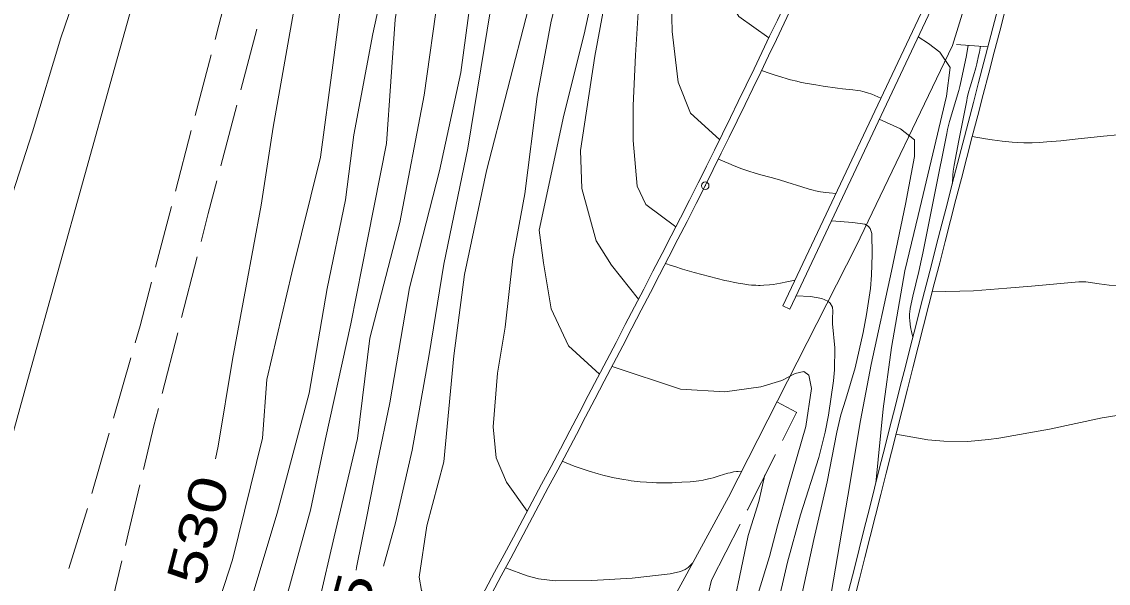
# Model space of a CAD drawing. Extents: x 2361284 to 2366480, y 6976556 to 6985346.
# Drawn here: x 2364995.7 to 2365134.5, y 6979935.6 to 6980007.3 of the extents above; entities that cross this region are included whole.
import ezdxf
from ezdxf.enums import TextEntityAlignment as Align

# ---------------------------------------------------------------- set-up
doc = ezdxf.new("R2010")
doc.units = 0
doc.header["$LTSCALE"] = 1.9
doc.header["$PDMODE"] = 32
doc.header["$PDSIZE"] = 0.95
for name, color, linetype, lineweight in [('12', 7, 'Continuous', 13), ('13', 7, 'Continuous', 13), ('24', 7, 'Continuous', 13), ('3', 7, 'Continuous', 13), ('6', 7, 'Continuous', 13)]:
    doc.layers.add(name, color=color, linetype=linetype, lineweight=lineweight)

msp = doc.modelspace()

# ---------------------------------------------------------------- linework, layer by layer
at = {"layer": '12'}
for points in [[(2365083.668, 6980140.84), (2365083.003, 6980138.213), (2365081.624, 6980133.87), (2365079.965, 6980128.513), (2365078.073, 6980122.396), (2365075.952, 6980115.185), (2365073.566, 6980106.201), (2365071.196, 6980096.769), (2365069.093, 6980084.418), (2365067.037, 6980074.598), (2365064.536, 6980063.103), (2365062.822, 6980052.987), (2365061.121, 6980045.72), (2365058.5, 6980035.355), (2365055.144, 6980022.261), (2365053.088, 6980010.332), (2365051.787, 6980000.818), (2365049.096, 6979988.252), (2365045.238, 6979973.305), (2365042.738, 6979958.63), (2365041.16, 6979951.075), (2365039.816, 6979944.132), (2365038.498, 6979937.619), (2365038.431, 6979937.298)], [(2365098.568, 6980135.681), (2365098.095, 6980132.846), (2365096.537, 6980127.21), (2365094.74, 6980120.704), (2365092.046, 6980108.457), (2365088.872, 6980093.157), (2365084.418, 6980074.613), (2365078.689, 6980050.227), (2365075.213, 6980030.873), (2365070.953, 6980013.912), (2365068.918, 6980002.882), (2365067.094, 6979990.843), (2365067.269, 6979986.016), (2365069.102, 6979979.333), (2365071.022, 6979976.22), (2365074.493, 6979971.893)], [(2365052.143, 6980104.347), (2365049.761, 6980095.065), (2365048.009, 6980087.877), (2365045.981, 6980078.238), (2365044.007, 6980068.099), (2365041.874, 6980058.968), (2365039.991, 6980048.869), (2365036.712, 6980036.048), (2365034.363, 6980027.525), (2365032.187, 6980017.663), (2365030.71, 6980009.929), (2365027.833, 6979993.81), (2365026.317, 6979983.856), (2365024.367, 6979973.316), (2365022.674, 6979964.19), (2365020.809, 6979953.112), (2365020.494, 6979951.509)], [(2365021.691, 6980043.414), (2365017.458, 6980037.375), (2365013.845, 6980033.47), (2365011.673, 6980030.404), (2365010.669, 6980028.823), (2365009.269, 6980026.39), (2365007.418, 6980022.597), (2365004.206, 6980014.947), (2365002.728, 6980011.086), (2365000.733, 6980005.214), (2364997.136, 6979993.248), (2364986.089, 6979959.192), (2364984.634, 6979954.441), (2364984.088, 6979952.012), (2364983.529, 6979947.902), (2364983.301, 6979945.152), (2364982.996, 6979939.641)], [(2365118.149, 6980004.15), (2365118.009, 6980003.406), (2365117.908, 6980002.912), (2365117.69, 6980001.926), (2365117.559, 6980001.4), (2365117.259, 6980000.356), (2365116.834, 6979998.972), (2365116.635, 6979998.277), (2365116.46, 6979997.576), (2365116.385, 6979997.222), (2365115.393, 6979992.143), (2365114.783, 6979988.977), (2365114.739, 6979988.72), (2365114.673, 6979988.204), (2365114.626, 6979987.685), (2365114.556, 6979986.645)], [(2365135.674, 6979992.865), (2365133.857, 6979992.677), (2365130.225, 6979992.28), (2365128.41, 6979992.095), (2365126.594, 6979991.936), (2365125.686, 6979991.87), (2365124.732, 6979991.829), (2365124.096, 6979991.825), (2365123.672, 6979991.832), (2365122.824, 6979991.869), (2365122.188, 6979991.914), (2365121.764, 6979991.951), (2365120.916, 6979992.042), (2365119.643, 6979992.213), (2365118.795, 6979992.345), (2365117.099, 6979992.639)], [(2365094.492, 6979974.323), (2365093.864, 6979974.165), (2365093.444, 6979974.074), (2365092.596, 6979973.915), (2365091.668, 6979973.768), (2365091.202, 6979973.71), (2365090.503, 6979973.65), (2365090.038, 6979973.634), (2365089.805, 6979973.634), (2365089.458, 6979973.645), (2365088.909, 6979973.684), (2365088.544, 6979973.721), (2365087.815, 6979973.816), (2365087.451, 6979973.873), (2365086.723, 6979974.006), (2365085.998, 6979974.159), (2365085.514, 6979974.27), (2365084.55, 6979974.509), (2365082.564, 6979975.029), (2365081.579, 6979975.298), (2365080.113, 6979975.726), (2365079.141, 6979976.033), (2365078.656, 6979976.194), (2365077.931, 6979976.446)], [(2365093.494, 6979938.302), (2365095.147, 6979944.348), (2365097.487, 6979951.681), (2365098.304, 6979954.907), (2365098.735, 6979957.079), (2365099.384, 6979961.469), (2365099.514, 6979962.863), (2365099.545, 6979965.651), (2365099.255, 6979968.718), (2365099.267, 6979969.424), (2365099.316, 6979970.368), (2365099.255, 6979970.838), (2365098.968, 6979971.35), (2365098.652, 6979971.611), (2365097.894, 6979971.955), (2365096.442, 6979972.212), (2365094.601, 6979972.304)], [(2365093.494, 6979938.302), (2365092.064, 6979932.047), (2365091.418, 6979929.199), (2365090.145, 6979923.499), (2365089.982, 6979922.716), (2365089.883, 6979922.193), (2365089.701, 6979921.142), (2365089.531, 6979920.089), (2365089.304, 6979918.686), (2365089.183, 6979917.985), (2365088.983, 6979916.938), (2365088.872, 6979916.417)]]:
    msp.add_lwpolyline(points, dxfattribs=at)
at = {"layer": '13'}
for points in [[(2365086.172, 6980140.434), (2365085.46, 6980137.457), (2365084.525, 6980134.898), (2365082.85, 6980130.17), (2365080.31, 6980121.747), (2365078.105, 6980112.736), (2365075.116, 6980101.056), (2365072.33, 6980085.818), (2365069.248, 6980071.288), (2365066.237, 6980057.769), (2365062.942, 6980041.477), (2365059.252, 6980026.711), (2365055.592, 6980008.786), (2365052.72, 6979991.137), (2365049.64, 6979976.347), (2365047.779, 6979964.799), (2365045.605, 6979952.607), (2365043.463, 6979943.327), (2365041.926, 6979937.822)], [(2365089.469, 6980138.665), (2365088.384, 6980135.014), (2365087.322, 6980132.033), (2365084.073, 6980120.363), (2365081.533, 6980109.817), (2365079.305, 6980098.016), (2365077.035, 6980087.493), (2365073.203, 6980072.876), (2365068.483, 6980052.81), (2365064.785, 6980036.945), (2365063.024, 6980023.387), (2365060.431, 6980009.002), (2365055.078, 6979988.259), (2365052.292, 6979975.022), (2365050.931, 6979964.629), (2365049.629, 6979951.116), (2365047.467, 6979942.965), (2365046.499, 6979936.415), (2365046.783, 6979934.691), (2365048.906, 6979931.487), (2365052.163, 6979929.679)], [(2365091.966, 6980137.899), (2365091.316, 6980134.842), (2365090.203, 6980130.88), (2365088.22, 6980122.832), (2365086.731, 6980115.318), (2365085.075, 6980106.431), (2365082.609, 6980095.498), (2365080.531, 6980083.716), (2365077.922, 6980072.001), (2365073.842, 6980057.162), (2365071.359, 6980044.886), (2365068.236, 6980029.497), (2365066.044, 6980018.085), (2365063.347, 6980007.339), (2365061.538, 6979997.731), (2365059.996, 6979985.317), (2365058.445, 6979977.021), (2365057.467, 6979968.321), (2365056.483, 6979962.431), (2365055.928, 6979955.576), (2365056.306, 6979951.629), (2365057.645, 6979948.522), (2365060.291, 6979944.827)], [(2365094.313, 6980137.221), (2365093.584, 6980133.924), (2365092.839, 6980130.325), (2365090.946, 6980121.148), (2365089.067, 6980110.479), (2365086.876, 6980096.948), (2365084.889, 6980088.168), (2365080.811, 6980072.158), (2365077.977, 6980058.871), (2365074.097, 6980043.022), (2365071.62, 6980031.149), (2365070.128, 6980017.623), (2365067.542, 6980005.709), (2365064.96, 6979995.363), (2365061.8, 6979980.674), (2365062.36, 6979976.498), (2365063.325, 6979970.657), (2365065.57, 6979965.918), (2365069.514, 6979962.325)], [(2365102.562, 6980134.259), (2365101.813, 6980132.031), (2365100.931, 6980129.062), (2365099.381, 6980123.818), (2365095.42, 6980109.129), (2365092.4, 6980097.601), (2365090.366, 6980088.55), (2365088.182, 6980078.439), (2365085.811, 6980065.836), (2365082.802, 6980049.976), (2365081.313, 6980041.402), (2365077.2, 6980025.992), (2365074.721, 6980013.248), (2365074.097, 6980003.022), (2365073.818, 6979996.588), (2365073.791, 6979992.117), (2365074.326, 6979986.312), (2365075.419, 6979983.963), (2365079.237, 6979981.099)], [(2365104.245, 6980133.915), (2365104.106, 6980131.683), (2365103.109, 6980127.143), (2365100.591, 6980117.47), (2365098.84, 6980108.072), (2365096.392, 6980095.209), (2365095.25, 6980089.147), (2365093.064, 6980078.205), (2365088.757, 6980062.054), (2365086.657, 6980051.593), (2365084.734, 6980041.404), (2365082.454, 6980030.852), (2365080.15, 6980020.679), (2365078.631, 6980013.205), (2365078.78, 6980006.016), (2365079.194, 6980002.4), (2365079.551, 6979999.552), (2365081.129, 6979995.607), (2365084.831, 6979992.232)], [(2365108.362, 6980132.163), (2365107.46, 6980128.134), (2365105.773, 6980122.569), (2365101.044, 6980103.522), (2365097.671, 6980089.09), (2365093.057, 6980069.466), (2365089.096, 6980051.716), (2365086.304, 6980033.999), (2365084.654, 6980020.302), (2365084.476, 6980014.89), (2365085.464, 6980010.91), (2365087.312, 6980007.937), (2365091.128, 6980005.214)], [(2365058.249, 6980090.106), (2365055.548, 6980076.548), (2365052.665, 6980062.18), (2365050.39, 6980053.048), (2365047.514, 6980039.99), (2365045.957, 6980030.275), (2365043.454, 6980018.99), (2365040.561, 6980005.753), (2365038.163, 6979992.828), (2365037.102, 6979984.569), (2365034.759, 6979973.235), (2365032.426, 6979959.892), (2365028.371, 6979944.573), (2365024.851, 6979932.948), (2365020.562, 6979919.198), (2365017.248, 6979909.075), (2365009.112, 6979891.858), (2365004.165, 6979880.929), (2364997.291, 6979867.643), (2364991.252, 6979851.665), (2364983.973, 6979834.755), (2364980.58, 6979825.532)], [(2365062.383, 6980090.755), (2365059.259, 6980077.484), (2365056.19, 6980063.784), (2365053.014, 6980050.713), (2365049.88, 6980040.463), (2365045.643, 6980021.231), (2365043.413, 6980007.56), (2365042.303, 6979991.738), (2365039.928, 6979979.686), (2365037.772, 6979968.734), (2365034.522, 6979954.072), (2365032.608, 6979944.973), (2365029.233, 6979932.76), (2365025.948, 6979922.739), (2365021.545, 6979909.426), (2365015.834, 6979894.762), (2365011.278, 6979884.957), (2365004.862, 6979870.696), (2365001.257, 6979861.761), (2364999.053, 6979852.639), (2364998.191, 6979847.621), (2364997.76, 6979844.587), (2364997.294, 6979840.002), (2364999.184, 6979835.72)], [(2365053.945, 6980088.444), (2365051.259, 6980078.458), (2365048.061, 6980065.537), (2365044.555, 6980049.393), (2365041.816, 6980035.596), (2365039.394, 6980024.363), (2365037.138, 6980014.46), (2365035.468, 6980001.754), (2365033.87, 6979990.007), (2365030.249, 6979975.252), (2365027.058, 6979961.631), (2365026.489, 6979954.156), (2365022.637, 6979938.628), (2365015.885, 6979917.763), (2365008.65, 6979901.544), (2365000.934, 6979887.319), (2364994.434, 6979874.686), (2364989.231, 6979865.516), (2364984.562, 6979853.731), (2364979.358, 6979843.612), (2364976.013, 6979834.669), (2364973.636, 6979826.996)], [(2365066.377, 6980088.242), (2365064.087, 6980074.6), (2365061.154, 6980062.291), (2365058.182, 6980048.822), (2365054.543, 6980036.107), (2365050.798, 6980021.78), (2365048.95, 6980010.983), (2365047.134, 6979997.924), (2365044.029, 6979981.655), (2365040.19, 6979966.886), (2365038.632, 6979954.081), (2365035.641, 6979941.562), (2365033.739, 6979933.303), (2365030.241, 6979922.47), (2365025.316, 6979910.332), (2365022.869, 6979903.698), (2365018.691, 6979892.929), (2365016.22, 6979884.594), (2365015.451, 6979879.256), (2365015.086, 6979874.563), (2365017.306, 6979867.163)], [(2365110.187, 6980005.365), (2365111.496, 6980004.497), (2365112.966, 6980003.381), (2365114.265, 6980001.453), (2365113.79, 6979997.778), (2365112.059, 6979990.441), (2365110.174, 6979982.574), (2365108.491, 6979975.486), (2365106.774, 6979965.7), (2365105.739, 6979957.87), (2365104.779, 6979948.4)], [(2365116.578, 6980004.255), (2365116.305, 6980002.757), (2365116.109, 6980001.761), (2365115.681, 6979999.776), (2365115.497, 6979999.02), (2365115.363, 6979998.518), (2365115.077, 6979997.52), (2365114.482, 6979995.531), (2365114.202, 6979994.532), (2365113.953, 6979993.525), (2365113.845, 6979993.018), (2365112.327, 6979985.404), (2365110.8, 6979977.758), (2365110.635, 6979976.967), (2365110.277, 6979975.391), (2365109.528, 6979972.247), (2365109.187, 6979970.673), (2365109.125, 6979970.273), (2365109.102, 6979970.004), (2365109.094, 6979969.824), (2365109.096, 6979969.462), (2365109.111, 6979969.19), (2365109.17, 6979968.645), (2365109.261, 6979968.099), (2365109.335, 6979967.736), (2365109.502, 6979967.015)], [(2365105.432, 6979997.518), (2365104.675, 6979997.864), (2365104.293, 6979998.022), (2365103.711, 6979998.228), (2365103.316, 6979998.339), (2365103.116, 6979998.386), (2365102.813, 6979998.443), (2365102.49, 6979998.491), (2365101.842, 6979998.572), (2365100.546, 6979998.712), (2365099.899, 6979998.796), (2365098.058, 6979999.068), (2365097.139, 6979999.213), (2365095.763, 6979999.456), (2365095.132, 6979999.585), (2365094.713, 6979999.679), (2365093.88, 6979999.887), (2365093.467, 6979999.999), (2365092.643, 6980000.24), (2365091.824, 6980000.499), (2365091.28, 6980000.681), (2365090.197, 6980001.064)], [(2365105.227, 6979994.826), (2365107.939, 6979993.612), (2365109.732, 6979992.219), (2365109.723, 6979990.069), (2365108.58, 6979984.019), (2365106.771, 6979975.47), (2365104.185, 6979963.555), (2365102.843, 6979956.392), (2365101.204, 6979946.736), (2365099.386, 6979936.048), (2365098.533, 6979931.059), (2365098.316, 6979927.637), (2365098.79, 6979924.102)], [(2365099.707, 6979985.374), (2365098.832, 6979985.435), (2365098.395, 6979985.478), (2365097.742, 6979985.566), (2365097.309, 6979985.646), (2365097.094, 6979985.693), (2365096.773, 6979985.776), (2365096.291, 6979985.915), (2365095.335, 6979986.207), (2365093.441, 6979986.809), (2365092.49, 6979987.095), (2365091.405, 6979987.394), (2365089.954, 6979987.785), (2365089.232, 6979987.994), (2365088.715, 6979988.156), (2365087.691, 6979988.509), (2365086.68, 6979988.897), (2365086.011, 6979989.171), (2365084.685, 6979989.751)], [(2365100.957, 6979959.124), (2365102.149, 6979963.095), (2365103.171, 6979967.639), (2365103.604, 6979969.93), (2365104.093, 6979973.26), (2365104.246, 6979974.936), (2365104.331, 6979977.567), (2365104.286, 6979980.248), (2365104.051, 6979980.904), (2365103.821, 6979981.179), (2365103.375, 6979981.439), (2365101.842, 6979981.654), (2365099.12, 6979981.878)], [(2365147.191, 6979973.664), (2365143.521, 6979973.679), (2365139.622, 6979973.432), (2365134.59, 6979973.674), (2365133.297, 6979973.845), (2365131.577, 6979974.097), (2365130.716, 6979974.108), (2365124.652, 6979973.54), (2365121.504, 6979973.28), (2365117.256, 6979972.949), (2365111.977, 6979972.799)], [(2365092.24, 6979942.96), (2365093.633, 6979947.954), (2365095.829, 6979955.645), (2365096.564, 6979960.482), (2365096.217, 6979962.199), (2365095.593, 6979962.643), (2365094.495, 6979962.403), (2365092.804, 6979961.506), (2365090.111, 6979960.701), (2365085.507, 6979960.047), (2365079.863, 6979960.413), (2365071.105, 6979963.29)], [(2365100.957, 6979959.124), (2365100.335, 6979957.139), (2365099.827, 6979954.893), (2365098.567, 6979948.581), (2365096.868, 6979941.194), (2365094.692, 6979931.232), (2365093.801, 6979924.954), (2365092.211, 6979915.459), (2365091.105, 6979909.867), (2365090.327, 6979905.369), (2365090.187, 6979902.209), (2365090.65, 6979899.813), (2365092.441, 6979898.68)], [(2365143.258, 6979958.207), (2365141.649, 6979958.082), (2365139.283, 6979957.619), (2365133.681, 6979956.726), (2365126.974, 6979955.301), (2365120.466, 6979954.149), (2365119.147, 6979953.959), (2365116.509, 6979953.732), (2365113.456, 6979953.745), (2365111.42, 6979953.928), (2365107.349, 6979954.654)], [(2365087.663, 6979949.927), (2365087.205, 6979949.9), (2365086.977, 6979949.877), (2365086.634, 6979949.827), (2365086.195, 6979949.738), (2365085.906, 6979949.667), (2365085.334, 6979949.506), (2365084.767, 6979949.33), (2365084.01, 6979949.097), (2365083.628, 6979948.99), (2365083.049, 6979948.854), (2365082.754, 6979948.8), (2365082.203, 6979948.717), (2365081.836, 6979948.669), (2365081.102, 6979948.589), (2365080, 6979948.505), (2365079.266, 6979948.47), (2365078.776, 6979948.455), (2365077.797, 6979948.443), (2365076.771, 6979948.456), (2365076.257, 6979948.473), (2365075.488, 6979948.514), (2365074.718, 6979948.574), (2365074.333, 6979948.612), (2365073.564, 6979948.705), (2365073.179, 6979948.76), (2365072.602, 6979948.854), (2365071.401, 6979949.086), (2365070.807, 6979949.217), (2365069.922, 6979949.432), (2365069.337, 6979949.587), (2365068.176, 6979949.929), (2365067.026, 6979950.311), (2365066.264, 6979950.589), (2365065.758, 6979950.784), (2365064.75, 6979951.199)], [(2365090.628, 6979949.445), (2365089.85, 6979946.068), (2365088.502, 6979941.705), (2365087.362, 6979936.384), (2365085.965, 6979929.75), (2365084.211, 6979921.723), (2365082.193, 6979914.153), (2365080.139, 6979906.233), (2365078.675, 6979899.249), (2365075.921, 6979887.062), (2365074.138, 6979877.744), (2365073.418, 6979869.298), (2365072.438, 6979860.967), (2365071.504, 6979852.878), (2365071.283, 6979845.696), (2365071.582, 6979840.538), (2365072.527, 6979835.807), (2365074.75, 6979832.413), (2365075.72, 6979832.417)], [(2365092.24, 6979942.96), (2365091.197, 6979939.02), (2365088.754, 6979930.996), (2365085.586, 6979920.176), (2365083.077, 6979910.641), (2365081.673, 6979902.587), (2365081.062, 6979895.312), (2365079.782, 6979883.758), (2365077.819, 6979872.57), (2365078.148, 6979865.282), (2365077.913, 6979860.509), (2365078.039, 6979855.74), (2365080.369, 6979853.504), (2365081.157, 6979853.82)], [(2365081.424, 6979938.237), (2365080.827, 6979937.623), (2365080.462, 6979937.388), (2365079.835, 6979937.119), (2365078.538, 6979936.82), (2365073.672, 6979936.283), (2365068.545, 6979935.975), (2365063.866, 6979935.92), (2365061.704, 6979936.196), (2365060.29, 6979936.565), (2365057.509, 6979937.6)], [(2365083.806, 6979936), (2365083.431, 6979934.385), (2365081.881, 6979929.151), (2365080.803, 6979924.711), (2365078.98, 6979917.663), (2365077.264, 6979910.945), (2365075.802, 6979902.691), (2365073.865, 6979894.873), (2365071.679, 6979884.991), (2365069.387, 6979875.829), (2365068.9, 6979868.115), (2365068.025, 6979861.275), (2365067.06, 6979851.346), (2365066.891, 6979848.084), (2365066.007, 6979836.875), (2365065.572, 6979829.001), (2365066.073, 6979823.674), (2365068.607, 6979817.969), (2365071.372, 6979815.255)]]:
    msp.add_lwpolyline(points, dxfattribs=at)
at = {"layer": '24'}
msp.add_line((2365119.091, 6980004.079), (2365115.097, 6980004.361), dxfattribs=at)
at = {"layer": '3'}
for p, q in [((2365082.152, 6979986.791), (2365082.147, 6979986.781)), ((2365092.933, 6979971.008), (2365093.797, 6979970.596))]:
    msp.add_line(p, q, dxfattribs=at)
for points in [[(2365053.514, 6980150.563), (2365049.488, 6980138.356), (2365047.491, 6980132.248), (2365044.516, 6980123.08), (2365041.565, 6980113.905), (2365040.098, 6980109.314), (2365037.182, 6980100.126), (2365035.734, 6980095.529), (2365033.572, 6980088.63), (2365029.318, 6980075.001), (2365027.199, 6980068.184), (2365024.042, 6980057.952), (2365021.958, 6980051.125), (2365020.923, 6980047.709), (2365019.383, 6980042.582), (2365017.354, 6980035.739), (2365016.351, 6980032.314), (2365014.862, 6980027.172), (2365013.394, 6980022.023), (2365012.668, 6980019.447), (2365007.345, 6980000.439), (2365003.804, 6979987.765), (2364996.74, 6979962.413), (2364990.947, 6979941.587)], [(2365134.895, 6980063.039), (2365134.89, 6980063.042), (2365112.009, 6980011.472), (2365092.933, 6979971.008)], [(2365133.199, 6980056.866), (2365112.883, 6980011.071), (2365093.797, 6979970.596)], [(2365122.518, 6980032.783), (2365119.42, 6980020.002), (2365114.588, 6980004.267), (2365102.261, 6979978.647), (2365085.975, 6979946.611), (2365061.355, 6979901.295), (2365031.682, 6979847.789), (2365001.454, 6979793.648), (2364974.225, 6979745.067), (2364964.795, 6979726.137), (2364960.332, 6979715.804)]]:
    msp.add_lwpolyline(points, dxfattribs=at)
for centre, radius, start, end in [((2363721.869, 6980661.044), 1518.218, 333.63328, 339.19676), ((2363721.869, 6980661.044), 1519.178, 333.63328, 339.19676), ((2371230.665, 6978402.865), 6316.887, 164.76949, 166.37948), ((2371230.663, 6978402.865), 6317.845, 164.82771, 166.37948), ((2362668.363, 6981217.851), 2709.591, 329.52299, 332.97789), ((2362668.363, 6981217.851), 2710.551, 329.52299, 332.97789)]:
    msp.add_arc(centre, radius, start, end, dxfattribs=at)
msp.add_point((2365083.007, 6979986.355), dxfattribs=at)
at = {"layer": '6'}
for p, q in [((2365025.744, 6980006.312), (2365023.707, 6979998.571)), ((2365017.898, 6979995.326), (2365019.924, 6980003.066)), ((2365023.195, 6979996.636), (2365021.169, 6979988.897)), ((2365015.37, 6979985.652), (2365017.396, 6979993.391)), ((2365012.832, 6979975.977), (2365014.858, 6979983.717)), ((2365018.149, 6979977.287), (2365016.163, 6979969.538)), ((2365015.671, 6979967.603), (2365013.685, 6979959.854)), ((2365007.464, 6979956.706), (2365009.682, 6979964.396)), ((2365092.15, 6979958.76), (2365094.703, 6979957.415)), ((2365094.673, 6979957.425), (2365092.866, 6979953.857)), ((2365004.696, 6979947.088), (2365006.913, 6979954.78)), ((2365001.756, 6979937.53), (2365004.144, 6979945.163)), ((2365087.448, 6979943.155), (2365083.826, 6979936.02)), ((2365008.519, 6979938.484), (2365006.692, 6979930.695))]:
    msp.add_line(p, q, dxfattribs=at)
for points in [[(2365020.436, 6980005.001), (2365020.918, 6980006.846), (2365022.462, 6980012.741)], [(2365020.657, 6979986.962), (2365019.567, 6979982.792), (2365018.651, 6979979.223)], [(2365010.234, 6979966.322), (2365010.854, 6979968.468), (2365012.321, 6979974.042)], [(2365013.193, 6979957.919), (2365012.625, 6979955.714), (2365011.298, 6979950.151)], [(2365091.963, 6979952.068), (2365088.381, 6979944.984), (2365088.351, 6979944.933)], [(2365010.836, 6979948.207), (2365009.326, 6979941.912), (2365008.98, 6979940.429)]]:
    msp.add_lwpolyline(points, dxfattribs=at)

# ---------------------------------------------------------------- texts
at = {"layer": '12', "width": 1.3}
for s, rotation, p in [(' 530 ', 75.373, (2365020.569, 6979941.783)), (' 535 ', 75.388, (2365039.191, 6979929.331))]:
    msp.add_text(s, height=4.8, rotation=rotation, dxfattribs=at).set_placement(p, align=Align.CENTER)

doc.saveas('drawing.dxf')
